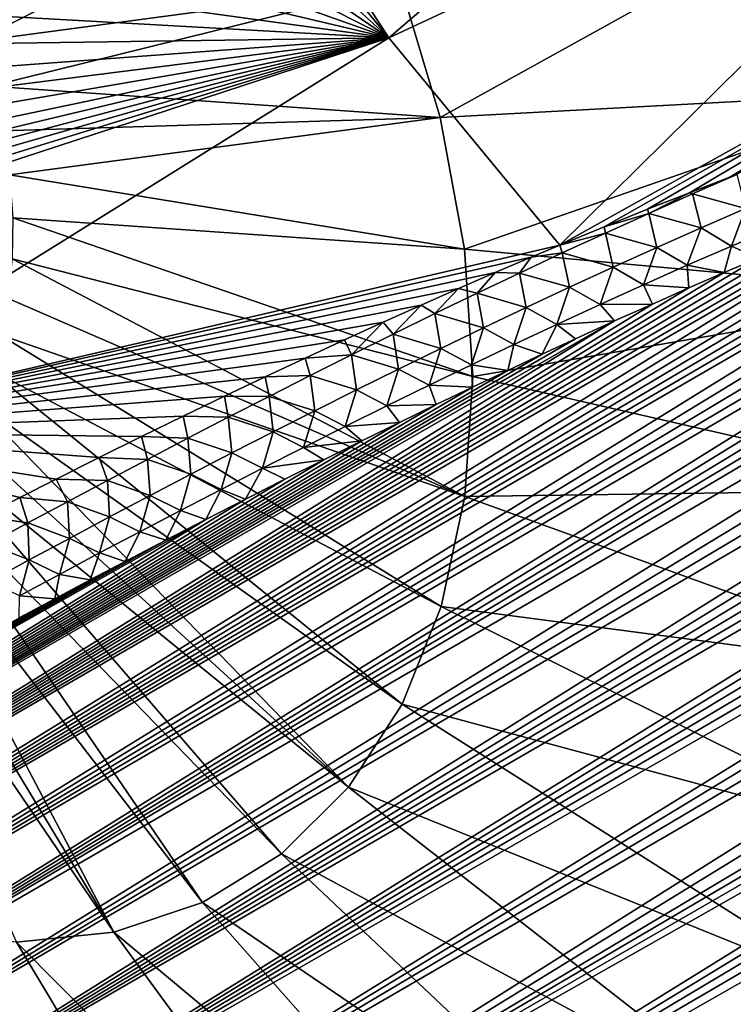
# Model space of a CAD drawing. Header units: metres. Extents: x -80 to 80, y -455 to 95.
# Tile 469 of 656: x -62.11 to -53.46, y -44.78 to -32.85. Entities that reach past the tile are written whole.
import ezdxf

# ---------------------------------------------------------------- set-up
doc = ezdxf.new("R2010")
doc.units = ezdxf.units.M
doc.layers.add('solid_501010_K', color=7, linetype='CONTINUOUS')

msp = doc.modelspace()

# ---------------------------------------------------------------- linework, layer by layer
at = {"layer": 'solid_501010_K'}
for points in [[(-75.982277, -33.619808, 47.257008), (-76.286285, -32.619682, 47.694241), (-52.917583, -20.482729, 26.590427)], [(-75.982277, -33.619808, 47.257008), (-52.917583, -20.482729, 26.590427), (-53.08881, -20.929976, 26.682692)], [(-75.982277, -33.619808, 47.257008), (-53.08881, -20.929976, 26.682692), (-53.327621, -21.444857, 26.819685)], [(-75.982277, -33.619808, 47.257008), (-53.327621, -21.444857, 26.819685), (-53.477509, -21.731205, 26.908468)], [(-75.982277, -33.619808, 47.257008), (-53.477509, -21.731205, 26.908468), (-53.651276, -22.038914, 27.013359)], [(-75.982277, -33.619808, 47.257008), (-53.651276, -22.038914, 27.013359), (-53.851604, -22.369349, 27.136314)], [(-75.682304, -34.59116, 46.727566), (-75.982277, -33.619808, 47.257008), (-53.851604, -22.369349, 27.136314)], [(-75.682304, -34.59116, 46.727566), (-53.851604, -22.369349, 27.136314), (-54.081089, -22.723797, 27.279194)], [(-75.682304, -34.59116, 46.727566), (-54.081089, -22.723797, 27.279194), (-54.342693, -23.103725, 27.444166)], [(-75.682304, -34.59116, 46.727566), (-54.342693, -23.103725, 27.444166), (-54.640366, -23.511124, 27.634268)], [(-75.682304, -34.59116, 46.727566), (-54.640366, -23.511124, 27.634268), (-54.977676, -23.947634, 27.852207)], [(-75.386444, -35.531303, 46.104565), (-75.682304, -34.59116, 46.727566), (-54.977676, -23.947634, 27.852207)], [(-75.386444, -35.531303, 46.104565), (-54.977676, -23.947634, 27.852207), (-55.358238, -24.414904, 28.100729)], [(-75.386444, -35.531303, 46.104565), (-55.358238, -24.414904, 28.100729), (-55.638435, -24.744694, 28.285357)], [(-75.386444, -35.531303, 46.104565), (-55.638435, -24.744694, 28.285357), (-55.94141, -25.08979, 28.48641)], [(-75.386444, -35.531303, 46.104565), (-55.94141, -25.08979, 28.48641), (-56.268867, -25.450979, 28.705284)], [(-75.386444, -35.531303, 46.104565), (-56.268867, -25.450979, 28.705284), (-56.622063, -25.828753, 28.942989)], [(-75.386444, -35.531303, 46.104565), (-56.622063, -25.828753, 28.942989), (-57.00341, -26.224205, 29.201609)], [(-75.09465, -36.437271, 45.386028), (-75.386444, -35.531303, 46.104565), (-57.00341, -26.224205, 29.201609)], [(-75.09465, -36.437271, 45.386028), (-57.00341, -26.224205, 29.201609), (-57.41391, -26.63768, 29.48193)], [(-75.09465, -36.437271, 45.386028), (-57.41391, -26.63768, 29.48193), (-57.743256, -26.960663, 29.708519)], [(-57.632824, -33.074905, 31.019794), (-59.428249, -30.308506, 30.767962), (-50.442303, -26.909235, 26.377529)], [(-57.632824, -33.074905, 31.019794), (-50.442303, -26.909235, 26.377529), (-48.902805, -29.010332, 26.714434)], [(-75.09465, -36.437271, 45.386028), (-57.743256, -26.960663, 29.708519), (-58.090374, -27.294352, 29.948456)], [(-75.09465, -36.437271, 45.386028), (-58.090374, -27.294352, 29.948456), (-58.457844, -27.639776, 30.204193)], [(-75.09465, -36.437271, 45.386028), (-58.457844, -27.639776, 30.204193), (-58.846016, -27.997013, 30.476032)], [(-75.09465, -36.437271, 45.386028), (-58.846016, -27.997013, 30.476032), (-59.171391, -28.291269, 30.70499)], [(-75.09465, -36.437271, 45.386028), (-59.171391, -28.291269, 30.70499), (-59.51207, -28.593985, 30.946171)], [(-75.09465, -36.437271, 45.386028), (-59.51207, -28.593985, 30.946171), (-59.869152, -28.905764, 31.200531)], [(-74.806763, -37.305351, 44.569508), (-75.09465, -36.437271, 45.386028), (-59.869152, -28.905764, 31.200531)], [(-74.806763, -37.305351, 44.569508), (-59.869152, -28.905764, 31.200531), (-60.241566, -29.226212, 31.466955)], [(-55.562462, -35.584923, 31.614096), (-57.632824, -33.074905, 31.019794), (-48.902805, -29.010332, 26.714434)], [(-55.562462, -35.584923, 31.614096), (-48.902805, -29.010332, 26.714434), (-47.213814, -30.93038, 27.313509)], [(-74.806763, -37.305351, 44.569508), (-60.241566, -29.226212, 31.466955), (-60.630154, -29.555141, 31.746584)], [(-74.806763, -37.305351, 44.569508), (-60.630154, -29.555141, 31.746584), (-60.96706, -29.835632, 31.99065)], [(-74.806763, -37.305351, 44.569508), (-60.96706, -29.835632, 31.99065), (-61.316475, -30.122698, 32.245049)], [(-74.806763, -37.305351, 44.569508), (-61.316475, -30.122698, 32.245049), (-61.677856, -30.415997, 32.509312)], [(-59.702656, -30.559319, 30.96155), (-59.428249, -30.308506, 30.767962), (-57.632824, -33.074905, 31.019794)], [(-74.806763, -37.305351, 44.569508), (-61.677856, -30.415997, 32.509312), (-62.050198, -30.71419, 32.783051)], [(-60.046463, -30.868496, 31.205208), (-59.702656, -30.559319, 30.96155), (-57.632824, -33.074905, 31.019794)], [(-74.806763, -37.305351, 44.569508), (-62.050198, -30.71419, 32.783051), (-62.432453, -31.015947, 33.065876)], [(-62.871429, -32.58604, 70.003983), (-62.644409, -33.119225, 69.92057), (-58.148174, -30.833115, 74.196281)], [(-62.644409, -33.119225, 69.92057), (-57.492264, -32.427719, 73.92305), (-58.148174, -30.833115, 74.196281)], [(-60.401123, -31.182337, 31.457996), (-60.046463, -30.868496, 31.205208), (-57.632824, -33.074905, 31.019794)], [(-55.023354, -35.362144, 31.347692), (-55.562462, -35.584923, 31.614096), (-47.213814, -30.93038, 27.313509)], [(-54.500149, -35.150581, 31.09614), (-55.023354, -35.362144, 31.347692), (-47.213814, -30.93038, 27.313509)], [(-53.992634, -34.950703, 30.859282), (-54.500149, -35.150581, 31.09614), (-47.213814, -30.93038, 27.313509)], [(-53.501541, -34.762054, 30.636681), (-53.992634, -34.950703, 30.859282), (-47.213814, -30.93038, 27.313509)], [(-53.416706, -34.729897, 30.59886), (-53.501541, -34.762054, 30.636681), (-47.213814, -30.93038, 27.313509)], [(-60.766518, -31.500656, 31.719995), (-60.401123, -31.182337, 31.457996), (-57.632824, -33.074905, 31.019794)], [(-51.975857, -31.247849, 77.285538), (-57.492264, -32.427719, 73.92305), (-57.012043, -34.040337, 73.457756)], [(-51.237812, -33.726257, 76.570442), (-51.975857, -31.247849, 77.285538), (-57.012043, -34.040337, 73.457756)], [(-61.142601, -31.822966, 31.991222), (-60.766518, -31.500656, 31.719995), (-57.632824, -33.074905, 31.019794)], [(-61.5294, -32.148956, 32.271778), (-61.142601, -31.822966, 31.991222), (-57.632824, -33.074905, 31.019794)], [(-61.927017, -32.478958, 32.562016), (-61.5294, -32.148956, 32.271778), (-57.632824, -33.074905, 31.019794)], [(-62.644409, -33.119225, 69.92057), (-62.460762, -33.659199, 69.788353), (-57.492264, -32.427719, 73.92305)], [(-62.460762, -33.659199, 69.788353), (-57.012043, -34.040337, 73.457756), (-57.492264, -32.427719, 73.92305)], [(-62.335014, -32.812389, 32.861744), (-61.927017, -32.478958, 32.562016), (-57.632824, -33.074905, 31.019794)], [(-62.752914, -33.148544, 33.170704), (-62.335014, -32.812389, 32.861744), (-57.632824, -33.074905, 31.019794)], [(-67.063141, -46.354252, 48.614143), (-44.740086, -33.154278, 28.696333), (-44.162918, -33.103046, 28.634157)], [(-66.325684, -46.79882, 49.370514), (-67.063141, -46.354252, 48.614143), (-44.162918, -33.103046, 28.634157)], [(-66.537552, -35.984383, 36.062084), (-66.123596, -35.690502, 35.737476), (-57.632824, -33.074905, 31.019794)], [(-65.298088, -37.84605, 36.291473), (-66.537552, -35.984383, 36.062084), (-57.632824, -33.074905, 31.019794)], [(-66.325684, -46.79882, 49.370514), (-43.676907, -33.086941, 28.611338), (-43.263935, -33.097355, 28.618059)], [(-66.325684, -46.79882, 49.370514), (-44.162918, -33.103046, 28.634157), (-43.676907, -33.086941, 28.611338)], [(-66.325684, -46.79882, 49.370514), (-43.263935, -33.097355, 28.618059), (-42.909931, -33.128357, 28.647699)], [(-65.548698, -47.274113, 50.044193), (-66.325684, -46.79882, 49.370514), (-42.909931, -33.128357, 28.647699)], [(-66.123596, -35.690502, 35.737476), (-65.715027, -35.39679, 35.419125), (-57.632824, -33.074905, 31.019794)], [(-65.715027, -35.39679, 35.419125), (-65.311462, -35.103058, 35.106659), (-57.632824, -33.074905, 31.019794)], [(-65.548698, -47.274113, 50.044193), (-42.909931, -33.128357, 28.647699), (-42.603291, -33.175686, 28.695436)], [(-65.311462, -35.103058, 35.106659), (-64.913528, -34.809803, 34.800476), (-57.632824, -33.074905, 31.019794)], [(-65.298088, -37.84605, 36.291473), (-57.632824, -33.074905, 31.019794), (-55.562462, -35.584923, 31.614096)], [(-64.913528, -34.809803, 34.800476), (-64.521858, -34.517529, 34.500965), (-57.632824, -33.074905, 31.019794)], [(-64.521858, -34.517529, 34.500965), (-64.066132, -34.17268, 34.154743), (-57.632824, -33.074905, 31.019794)], [(-64.066132, -34.17268, 34.154743), (-63.618862, -33.829037, 33.817307), (-57.632824, -33.074905, 31.019794)], [(-63.618862, -33.829037, 33.817307), (-63.180836, -33.487381, 33.489124), (-57.632824, -33.074905, 31.019794)], [(-63.180836, -33.487381, 33.489124), (-62.752914, -33.148544, 33.170704), (-57.632824, -33.074905, 31.019794)], [(-67.063141, -46.354252, 48.614143), (-45.068607, -33.196266, 28.74576), (-44.740086, -33.154278, 28.696333)], [(-67.063141, -46.354252, 48.614143), (-45.427174, -33.251324, 28.809904), (-45.068607, -33.196266, 28.74576)], [(-67.063141, -46.354252, 48.614143), (-45.818066, -33.321236, 28.890873), (-45.427174, -33.251324, 28.809904)], [(-65.548698, -47.274113, 50.044193), (-42.603291, -33.175686, 28.695436), (-42.335392, -33.236614, 28.758228)], [(-65.548698, -47.274113, 50.044193), (-42.335392, -33.236614, 28.758228), (-42.098774, -33.30946, 28.834143)], [(-67.063141, -46.354252, 48.614143), (-46.243538, -33.407684, 28.990576), (-45.818066, -33.321236, 28.890873)], [(-65.548698, -47.274113, 50.044193), (-42.098774, -33.30946, 28.834143), (-41.888222, -33.393284, 28.922083)], [(-67.758598, -45.941452, 47.774277), (-46.706242, -33.512539, 29.111168), (-46.243538, -33.407684, 28.990576)], [(-67.063141, -46.354252, 48.614143), (-67.758598, -45.941452, 47.774277), (-46.243538, -33.407684, 28.990576)], [(-65.548698, -47.274113, 50.044193), (-41.888222, -33.393284, 28.922083), (-41.699245, -33.488327, 29.02231)], [(-64.734062, -47.779243, 50.635429), (-65.548698, -47.274113, 50.044193), (-41.699245, -33.488327, 29.02231)], [(-64.734062, -47.779243, 50.635429), (-41.699245, -33.488327, 29.02231), (-41.528233, -33.595264, 29.135452)], [(-67.758598, -45.941452, 47.774277), (-47.209763, -33.63839, 29.255877), (-46.706242, -33.512539, 29.111168)], [(-64.734062, -47.779243, 50.635429), (-41.528233, -33.595264, 29.135452), (-41.373119, -33.715549, 29.263088)], [(-67.758598, -45.941452, 47.774277), (-47.757191, -33.787552, 29.427498), (-47.209763, -33.63839, 29.255877)], [(-64.734062, -47.779243, 50.635429), (-41.373119, -33.715549, 29.263088), (-41.232262, -33.851639, 29.407845)], [(-62.460762, -33.659199, 69.788353), (-62.322803, -34.199173, 69.608978), (-57.012043, -34.040337, 73.457756)], [(-51.237812, -33.726257, 76.570442), (-57.012043, -34.040337, 73.457756), (-56.718239, -35.634941, 72.810799)], [(-50.78627, -36.176987, 75.576141), (-51.237812, -33.726257, 76.570442), (-56.718239, -35.634941, 72.810799)], [(-67.758598, -45.941452, 47.774277), (-48.351635, -33.962387, 29.628872), (-47.757191, -33.787552, 29.427498)], [(-64.734062, -47.779243, 50.635429), (-41.232262, -33.851639, 29.407845), (-41.105217, -34.006279, 29.572626)], [(-68.408897, -45.561649, 46.849689), (-48.776203, -34.094772, 29.78166), (-48.351635, -33.962387, 29.628872)], [(-67.758598, -45.941452, 47.774277), (-68.408897, -45.561649, 46.849689), (-48.351635, -33.962387, 29.628872)], [(-68.408897, -45.561649, 46.849689), (-49.224724, -34.240864, 29.950617), (-48.776203, -34.094772, 29.78166)], [(-64.734062, -47.779243, 50.635429), (-41.105217, -34.006279, 29.572626), (-40.992966, -34.183395, 29.761736)], [(-62.322803, -34.199173, 69.608978), (-62.232269, -34.732361, 69.384712), (-57.012043, -34.040337, 73.457756)], [(-62.232269, -34.732361, 69.384712), (-56.718239, -35.634941, 72.810799), (-57.012043, -34.040337, 73.457756)], [(-63.883057, -48.313488, 51.143887), (-64.734062, -47.779243, 50.635429), (-40.992966, -34.183395, 29.761736)], [(-63.883057, -48.313488, 51.143887), (-40.992966, -34.183395, 29.761736), (-40.897076, -34.388245, 29.980846)], [(-68.408897, -45.561649, 46.849689), (-49.698677, -34.401756, 30.137194), (-49.224724, -34.240864, 29.950617)], [(-68.408897, -45.561649, 46.849689), (-50.199081, -34.578285, 30.342455), (-49.698677, -34.401756, 30.137194)], [(-63.883057, -48.313488, 51.143887), (-40.897076, -34.388245, 29.980846), (-40.821041, -34.626686, 30.236309)], [(-68.408897, -45.561649, 46.849689), (-50.728027, -34.77198, 30.568542), (-50.199081, -34.578285, 30.342455)], [(-63.883057, -48.313488, 51.143887), (-40.821041, -34.626686, 30.236309), (-40.770229, -34.907375, 30.537647)], [(-68.408897, -45.561649, 46.849689), (-51.286289, -34.983524, 30.816315), (-50.728027, -34.77198, 30.568542)], [(-62.232269, -34.732361, 69.384712), (-62.190292, -35.252052, 69.118362), (-56.718239, -35.634941, 72.810799)], [(-53.953728, -34.963856, 30.857801), (-53.992634, -34.950703, 30.859282), (-53.501541, -34.762054, 30.636681)], [(-53.953728, -34.963856, 30.857801), (-53.501541, -34.762054, 30.636681), (-53.416706, -34.729897, 30.59886)], [(-53.953728, -34.963856, 30.857801), (-53.416706, -34.729897, 30.59886), (-53.31163, -35.139835, 30.878393)], [(-62.996494, -48.876259, 51.568554), (-63.883057, -48.313488, 51.143887), (-40.770229, -34.907375, 30.537647)], [(-62.996494, -48.876259, 51.568554), (-40.770229, -34.907375, 30.537647), (-40.752071, -35.239765, 30.895155)], [(-69.010117, -45.21624, 45.838776), (-51.726315, -35.155384, 31.01857), (-51.286289, -34.983524, 30.816315)], [(-68.408897, -45.561649, 46.849689), (-69.010117, -45.21624, 45.838776), (-51.286289, -34.983524, 30.816315)], [(-54.484348, -35.19994, 31.121283), (-54.500149, -35.150581, 31.09614), (-53.992634, -34.950703, 30.859282)], [(-53.953728, -34.963856, 30.857801), (-54.484348, -35.19994, 31.121283), (-53.992634, -34.950703, 30.859282)], [(-53.953728, -34.963856, 30.857801), (-53.851326, -35.37426, 31.144503), (-54.484348, -35.19994, 31.121283)], [(-53.953728, -34.963856, 30.857801), (-53.31163, -35.139835, 30.878393), (-53.851326, -35.37426, 31.144503)], [(-69.010117, -45.21624, 45.838776), (-52.184002, -35.3382, 31.234232), (-51.726315, -35.155384, 31.01857)], [(-54.484348, -35.19994, 31.121283), (-55.023354, -35.362144, 31.347692), (-54.500149, -35.150581, 31.09614)], [(-53.483616, -35.595627, 31.387291), (-53.851326, -35.37426, 31.144503), (-53.31163, -35.139835, 30.878393)], [(-52.945004, -35.365837, 31.120329), (-53.483616, -35.595627, 31.387291), (-53.31163, -35.139835, 30.878393)], [(-62.996494, -48.876259, 51.568554), (-40.752071, -35.239765, 30.895155), (-40.77803, -35.637028, 31.32353)], [(-62.190292, -35.252052, 69.118362), (-62.197403, -35.751713, 68.813286), (-56.61742, -37.175915, 71.996628)], [(-62.190292, -35.252052, 69.118362), (-56.61742, -37.175915, 71.996628), (-56.718239, -35.634941, 72.810799)], [(-54.484348, -35.19994, 31.121283), (-55.010612, -35.438564, 31.389847), (-55.023354, -35.362144, 31.347692)], [(-54.484348, -35.19994, 31.121283), (-54.386642, -35.611675, 31.41604), (-55.010612, -35.438564, 31.389847)], [(-54.484348, -35.19994, 31.121283), (-53.851326, -35.37426, 31.144503), (-54.386642, -35.611675, 31.41604)], [(-69.010117, -45.21624, 45.838776), (-52.661476, -35.533592, 31.465843), (-52.184002, -35.3382, 31.234232)], [(-55.010612, -35.438564, 31.389847), (-55.562462, -35.584923, 31.614096), (-55.023354, -35.362144, 31.347692)], [(-54.018105, -35.828693, 31.65976), (-54.386642, -35.611675, 31.41604), (-53.851326, -35.37426, 31.144503)], [(-53.483616, -35.595627, 31.387291), (-54.018105, -35.828693, 31.65976), (-53.851326, -35.37426, 31.144503)], [(-52.945004, -35.365837, 31.120329), (-53.158939, -35.741798, 31.713724), (-53.483616, -35.595627, 31.387291)], [(-55.010612, -35.438564, 31.389847), (-55.532753, -35.679489, 31.663254), (-55.562462, -35.584923, 31.614096)], [(-55.010612, -35.438564, 31.389847), (-54.917793, -35.851799, 31.692728), (-55.532753, -35.679489, 31.663254)], [(-55.010612, -35.438564, 31.389847), (-54.386642, -35.611675, 31.41604), (-54.917793, -35.851799, 31.692728)], [(-69.010117, -45.21624, 45.838776), (-53.158939, -35.741798, 31.713724), (-52.661476, -35.533592, 31.465843)], [(-55.911121, -35.731689, 31.790333), (-65.298088, -37.84605, 36.291473), (-55.562462, -35.584923, 31.614096)], [(-62.996494, -48.876259, 51.568554), (-40.77803, -35.637028, 31.32353), (-40.811611, -35.86388, 31.568567)], [(-50.78627, -36.176987, 75.576141), (-56.718239, -35.634941, 72.810799), (-56.61742, -37.175915, 71.996628)], [(-55.532753, -35.679489, 31.663254), (-55.911121, -35.731689, 31.790333), (-55.562462, -35.584923, 31.614096)], [(-54.548649, -36.064728, 31.937449), (-54.917793, -35.851799, 31.692728), (-54.386642, -35.611675, 31.41604)], [(-54.018105, -35.828693, 31.65976), (-54.548649, -36.064728, 31.937449), (-54.386642, -35.611675, 31.41604)], [(-53.483616, -35.595627, 31.387291), (-53.571239, -35.917557, 31.923641), (-54.018105, -35.828693, 31.65976)], [(-53.483616, -35.595627, 31.387291), (-53.158939, -35.741798, 31.713724), (-53.571239, -35.917557, 31.923641)], [(-69.010117, -45.21624, 45.838776), (-53.571239, -35.917557, 31.923641), (-53.158939, -35.741798, 31.713724)], [(-55.911121, -35.731689, 31.790333), (-56.345264, -35.917549, 32.014202), (-65.298088, -37.84605, 36.291473)], [(-62.197403, -35.751713, 68.813286), (-62.253513, -36.225056, 68.47332), (-56.71183, -38.628834, 71.033424)], [(-62.197403, -35.751713, 68.813286), (-56.71183, -38.628834, 71.033424), (-56.61742, -37.175915, 71.996628)], [(-56.050934, -35.92252, 31.941322), (-56.345264, -35.917549, 32.014202), (-55.911121, -35.731689, 31.790333)], [(-55.532753, -35.679489, 31.663254), (-56.050934, -35.92252, 31.941322), (-55.911121, -35.731689, 31.790333)], [(-55.532753, -35.679489, 31.663254), (-55.444969, -36.094376, 31.974331), (-56.050934, -35.92252, 31.941322)], [(-55.532753, -35.679489, 31.663254), (-54.917793, -35.851799, 31.692728), (-55.444969, -36.094376, 31.974331)], [(-62.996494, -48.876259, 51.568554), (-40.811611, -35.86388, 31.568567), (-40.862015, -36.111988, 31.837017)], [(-55.075405, -36.303455, 32.2201), (-55.444969, -36.094376, 31.974331), (-54.917793, -35.851799, 31.692728)], [(-54.548649, -36.064728, 31.937449), (-55.075405, -36.303455, 32.2201), (-54.917793, -35.851799, 31.692728)], [(-54.018105, -35.828693, 31.65976), (-53.998146, -36.102821, 32.145973), (-54.548649, -36.064728, 31.937449)], [(-54.018105, -35.828693, 31.65976), (-53.571239, -35.917557, 31.923641), (-53.998146, -36.102821, 32.145973)], [(-69.010117, -45.21624, 45.838776), (-53.998146, -36.102821, 32.145973), (-53.571239, -35.917557, 31.923641)], [(-56.345264, -35.917549, 32.014202), (-56.788624, -36.110447, 32.24762), (-65.298088, -37.84605, 36.291473)], [(-56.565327, -36.167469, 32.223881), (-56.788624, -36.110447, 32.24762), (-56.345264, -35.917549, 32.014202)], [(-56.050934, -35.92252, 31.941322), (-56.565327, -36.167469, 32.223881), (-56.345264, -35.917549, 32.014202)], [(-56.050934, -35.92252, 31.941322), (-55.968319, -36.339207, 32.260662), (-56.565327, -36.167469, 32.223881)], [(-56.050934, -35.92252, 31.941322), (-55.444969, -36.094376, 31.974331), (-55.968319, -36.339207, 32.260662)], [(-69.010117, -45.21624, 45.838776), (-54.440701, -36.298241, 32.38168), (-53.998146, -36.102821, 32.145973)], [(-56.788624, -36.110447, 32.24762), (-57.240963, -36.310276, 32.490654), (-65.298088, -37.84605, 36.291473)], [(-62.996494, -48.876259, 51.568554), (-40.862015, -36.111988, 31.837017), (-40.931625, -36.383091, 32.130894)], [(-57.07608, -36.414162, 32.510754), (-57.240963, -36.310276, 32.490654), (-56.788624, -36.110447, 32.24762)], [(-56.565327, -36.167469, 32.223881), (-57.07608, -36.414162, 32.510754), (-56.788624, -36.110447, 32.24762)], [(-55.598503, -36.544659, 32.507526), (-55.968319, -36.339207, 32.260662), (-55.444969, -36.094376, 31.974331)], [(-55.075405, -36.303455, 32.2201), (-55.598503, -36.544659, 32.507526), (-55.444969, -36.094376, 31.974331)], [(-54.548649, -36.064728, 31.937449), (-54.440701, -36.298241, 32.38168), (-55.075405, -36.303455, 32.2201)], [(-54.548649, -36.064728, 31.937449), (-53.998146, -36.102821, 32.145973), (-54.440701, -36.298241, 32.38168)], [(-62.253513, -36.225056, 68.47332), (-62.357918, -36.666138, 68.102737), (-56.71183, -38.628834, 71.033424)], [(-56.565327, -36.167469, 32.223881), (-56.487988, -36.58609, 32.551537), (-57.07608, -36.414162, 32.510754)], [(-50.631317, -38.545288, 74.324844), (-50.78627, -36.176987, 75.576141), (-56.61742, -37.175915, 71.996628)], [(-56.565327, -36.167469, 32.223881), (-55.968319, -36.339207, 32.260662), (-56.487988, -36.58609, 32.551537)], [(-69.010117, -45.21624, 45.838776), (-54.897991, -36.503132, 32.62957), (-54.440701, -36.298241, 32.38168)], [(-57.240963, -36.310276, 32.490654), (-57.701763, -36.517117, 32.743397), (-65.298088, -37.84605, 36.291473)], [(-57.583332, -36.662445, 32.801811), (-57.701763, -36.517117, 32.743397), (-57.240963, -36.310276, 32.490654)], [(-57.07608, -36.414162, 32.510754), (-57.583332, -36.662445, 32.801811), (-57.240963, -36.310276, 32.490654)], [(-56.118073, -36.788128, 32.79953), (-56.487988, -36.58609, 32.551537), (-55.968319, -36.339207, 32.260662)], [(-55.598503, -36.544659, 32.507526), (-56.118073, -36.788128, 32.79953), (-55.968319, -36.339207, 32.260662)], [(-55.075405, -36.303455, 32.2201), (-54.897991, -36.503132, 32.62957), (-55.598503, -36.544659, 32.507526)], [(-55.075405, -36.303455, 32.2201), (-54.440701, -36.298241, 32.38168), (-54.897991, -36.503132, 32.62957)], [(-62.074902, -49.466949, 51.907593), (-62.996494, -48.876259, 51.568554), (-40.931625, -36.383091, 32.130894)], [(-62.074902, -49.466949, 51.907593), (-40.931625, -36.383091, 32.130894), (-41.022755, -36.678848, 32.452087)], [(-57.07608, -36.414162, 32.510754), (-57.00412, -36.834839, 32.846783), (-57.583332, -36.662445, 32.801811)], [(-57.07608, -36.414162, 32.510754), (-56.487988, -36.58609, 32.551537), (-57.00412, -36.834839, 32.846783)], [(-69.557556, -44.906773, 44.73962), (-55.370411, -36.718178, 32.891003), (-54.897991, -36.503132, 32.62957)], [(-69.010117, -45.21624, 45.838776), (-69.557556, -44.906773, 44.73962), (-54.897991, -36.503132, 32.62957)], [(-57.701763, -36.517117, 32.743397), (-58.170738, -36.731049, 33.006001), (-65.298088, -37.84605, 36.291473)], [(-58.087193, -36.912186, 33.096928), (-58.170738, -36.731049, 33.006001), (-57.701763, -36.517117, 32.743397)], [(-57.583332, -36.662445, 32.801811), (-58.087193, -36.912186, 33.096928), (-57.701763, -36.517117, 32.743397)], [(-56.634228, -37.033661, 33.095932), (-57.00412, -36.834839, 32.846783), (-56.487988, -36.58609, 32.551537)], [(-56.118073, -36.788128, 32.79953), (-56.634228, -37.033661, 33.095932), (-56.487988, -36.58609, 32.551537)], [(-55.598503, -36.544659, 32.507526), (-55.776035, -36.905697, 33.120331), (-56.118073, -36.788128, 32.79953)], [(-55.598503, -36.544659, 32.507526), (-55.370411, -36.718178, 32.891003), (-55.776035, -36.905697, 33.120331)], [(-55.598503, -36.544659, 32.507526), (-54.897991, -36.503132, 32.62957), (-55.370411, -36.718178, 32.891003)], [(-69.557556, -44.906773, 44.73962), (-55.776035, -36.905697, 33.120331), (-55.370411, -36.718178, 32.891003)], [(-62.357918, -36.666138, 68.102737), (-62.5093, -37.069405, 67.7062), (-56.999367, -39.961239, 69.942711)], [(-62.357918, -36.666138, 68.102737), (-56.999367, -39.961239, 69.942711), (-56.71183, -38.628834, 71.033424)], [(-62.074902, -49.466949, 51.907593), (-41.022755, -36.678848, 32.452087), (-41.138096, -37.001125, 32.80278)], [(-57.583332, -36.662445, 32.801811), (-57.516827, -37.085297, 33.146267), (-58.087193, -36.912186, 33.096928)], [(-57.583332, -36.662445, 32.801811), (-57.00412, -36.834839, 32.846783), (-57.516827, -37.085297, 33.146267)], [(-58.170738, -36.731049, 33.006001), (-58.648285, -36.952003, 33.278755), (-65.298088, -37.84605, 36.291473)], [(-58.087193, -36.912186, 33.096928), (-58.648285, -36.952003, 33.278755), (-58.170738, -36.731049, 33.006001)], [(-57.147072, -37.28109, 33.396591), (-57.516827, -37.085297, 33.146267), (-57.00412, -36.834839, 32.846783)], [(-56.634228, -37.033661, 33.095932), (-57.147072, -37.28109, 33.396591), (-57.00412, -36.834839, 32.846783)], [(-56.118073, -36.788128, 32.79953), (-56.193565, -37.101124, 33.360348), (-56.634228, -37.033661, 33.095932)], [(-56.118073, -36.788128, 32.79953), (-55.776035, -36.905697, 33.120331), (-56.193565, -37.101124, 33.360348)], [(-69.557556, -44.906773, 44.73962), (-56.193565, -37.101124, 33.360348), (-55.776035, -36.905697, 33.120331)], [(-58.648285, -36.952003, 33.278755), (-59.13372, -37.179783, 33.561546), (-65.298088, -37.84605, 36.291473)], [(-58.587765, -37.163254, 33.395996), (-59.13372, -37.179783, 33.561546), (-58.648285, -36.952003, 33.278755)], [(-58.087193, -36.912186, 33.096928), (-58.587765, -37.163254, 33.395996), (-58.648285, -36.952003, 33.278755)], [(-58.087193, -36.912186, 33.096928), (-58.026203, -37.337326, 33.449863), (-58.587765, -37.163254, 33.395996)], [(-58.087193, -36.912186, 33.096928), (-57.516827, -37.085297, 33.146267), (-58.026203, -37.337326, 33.449863)], [(-62.5093, -37.069405, 67.7062), (-62.705761, -37.429783, 67.288696), (-57.473606, -41.143372, 68.748848)], [(-62.5093, -37.069405, 67.7062), (-57.473606, -41.143372, 68.748848), (-56.999367, -39.961239, 69.942711)], [(-62.074902, -49.466949, 51.907593), (-41.138096, -37.001125, 32.80278), (-41.281258, -37.352386, 33.186028)], [(-56.634228, -37.033661, 33.095932), (-56.622368, -37.304104, 33.61055), (-57.147072, -37.28109, 33.396591)], [(-56.634228, -37.033661, 33.095932), (-56.193565, -37.101124, 33.360348), (-56.622368, -37.304104, 33.61055)], [(-69.557556, -44.906773, 44.73962), (-56.622368, -37.304104, 33.61055), (-56.193565, -37.101124, 33.360348)], [(-59.13372, -37.179783, 33.561546), (-59.626202, -37.414196, 33.854195), (-65.298088, -37.84605, 36.291473)], [(-59.085163, -37.415524, 33.698895), (-59.626202, -37.414196, 33.854195), (-59.13372, -37.179783, 33.561546)], [(-58.587765, -37.163254, 33.395996), (-59.085163, -37.415524, 33.698895), (-59.13372, -37.179783, 33.561546)], [(-58.587765, -37.163254, 33.395996), (-58.532356, -37.590782, 33.75745), (-59.085163, -37.415524, 33.698895)], [(-58.587765, -37.163254, 33.395996), (-58.026203, -37.337326, 33.449863), (-58.532356, -37.590782, 33.75745)], [(-57.656693, -37.530266, 33.701382), (-58.026203, -37.337326, 33.449863), (-57.516827, -37.085297, 33.146267)], [(-57.147072, -37.28109, 33.396591), (-57.656693, -37.530266, 33.701382), (-57.516827, -37.085297, 33.146267)], [(-50.631317, -38.545288, 74.324844), (-56.61742, -37.175915, 71.996628), (-56.71183, -38.628834, 71.033424)], [(-69.557556, -44.906773, 44.73962), (-57.060654, -37.514072, 33.870594), (-56.622368, -37.304104, 33.61055)], [(-57.147072, -37.28109, 33.396591), (-57.060654, -37.514072, 33.870594), (-57.656693, -37.530266, 33.701382)], [(-57.147072, -37.28109, 33.396591), (-56.622368, -37.304104, 33.61055), (-57.060654, -37.514072, 33.870594)], [(-59.626202, -37.414196, 33.854195), (-60.125767, -37.655323, 34.156963), (-65.298088, -37.84605, 36.291473)], [(-62.705761, -37.429783, 67.288696), (-62.944824, -37.742741, 66.855469), (-58.123951, -42.148823, 67.478516)], [(-62.705761, -37.429783, 67.288696), (-58.123951, -42.148823, 67.478516), (-57.473606, -41.143372, 68.748848)], [(-62.074902, -49.466949, 51.907593), (-41.281258, -37.352386, 33.186028), (-41.455566, -37.734779, 33.604462)], [(-59.579468, -37.668888, 34.005539), (-60.125767, -37.655323, 34.156963), (-59.626202, -37.414196, 33.854195)], [(-59.085163, -37.415524, 33.698895), (-59.579468, -37.668888, 34.005539), (-59.626202, -37.414196, 33.854195)], [(-59.085163, -37.415524, 33.698895), (-59.035374, -37.845539, 34.06892), (-59.579468, -37.668888, 34.005539)], [(-59.085163, -37.415524, 33.698895), (-58.532356, -37.590782, 33.75745), (-59.035374, -37.845539, 34.06892)], [(-58.163174, -37.781036, 34.010174), (-58.532356, -37.590782, 33.75745), (-58.026203, -37.337326, 33.449863)], [(-57.656693, -37.530266, 33.701382), (-58.163174, -37.781036, 34.010174), (-58.026203, -37.337326, 33.449863)], [(-69.557556, -44.906773, 44.73962), (-57.506645, -37.730438, 34.140137), (-57.060654, -37.514072, 33.870594)], [(-57.656693, -37.530266, 33.701382), (-57.506645, -37.730438, 34.140137), (-58.163174, -37.781036, 34.010174)], [(-57.656693, -37.530266, 33.701382), (-57.060654, -37.514072, 33.870594), (-57.506645, -37.730438, 34.140137)], [(-60.125767, -37.655323, 34.156963), (-60.632618, -37.903137, 34.470116), (-65.298088, -37.84605, 36.291473)], [(-60.070751, -37.923256, 34.315849), (-60.632618, -37.903137, 34.470116), (-60.125767, -37.655323, 34.156963)], [(-59.579468, -37.668888, 34.005539), (-60.070751, -37.923256, 34.315849), (-60.125767, -37.655323, 34.156963)], [(-59.579468, -37.668888, 34.005539), (-59.535328, -38.101486, 34.384182), (-60.070751, -37.923256, 34.315849)], [(-59.579468, -37.668888, 34.005539), (-59.035374, -37.845539, 34.06892), (-59.535328, -38.101486, 34.384182)], [(-58.666595, -38.033264, 34.322853), (-59.035374, -37.845539, 34.06892), (-58.532356, -37.590782, 33.75745)], [(-58.163174, -37.781036, 34.010174), (-58.666595, -38.033264, 34.322853), (-58.532356, -37.590782, 33.75745)], [(-69.557556, -44.906773, 44.73962), (-57.960724, -37.95335, 34.419399), (-57.506645, -37.730438, 34.140137)], [(-62.944824, -37.742741, 66.855469), (-63.223488, -38.004353, 66.41198), (-58.123951, -42.148823, 67.478516)], [(-61.118622, -50.084846, 52.158329), (-62.074902, -49.466949, 51.907593), (-41.455566, -37.734779, 33.604462)], [(-61.118622, -50.084846, 52.158329), (-41.455566, -37.734779, 33.604462), (-41.664406, -38.150475, 34.06073)], [(-58.163174, -37.781036, 34.010174), (-57.960724, -37.95335, 34.419399), (-58.666595, -38.033264, 34.322853)], [(-58.163174, -37.781036, 34.010174), (-57.506645, -37.730438, 34.140137), (-57.960724, -37.95335, 34.419399)], [(-62.105515, -38.641071, 35.414455), (-62.551216, -38.869408, 35.710308), (-65.298088, -37.84605, 36.291473)], [(-61.663692, -38.416973, 35.125797), (-62.105515, -38.641071, 35.414455), (-65.298088, -37.84605, 36.291473)], [(-61.145611, -38.157162, 34.793198), (-61.663692, -38.416973, 35.125797), (-65.298088, -37.84605, 36.291473)], [(-60.632618, -37.903137, 34.470116), (-61.145611, -38.157162, 34.793198), (-65.298088, -37.84605, 36.291473)], [(-60.55909, -38.178528, 34.629745), (-61.145611, -38.157162, 34.793198), (-60.632618, -37.903137, 34.470116)], [(-60.070751, -37.923256, 34.315849), (-60.55909, -38.178528, 34.629745), (-60.632618, -37.903137, 34.470116)], [(-59.167027, -38.286835, 34.639332), (-59.535328, -38.101486, 34.384182), (-59.035374, -37.845539, 34.06892)], [(-58.666595, -38.033264, 34.322853), (-59.167027, -38.286835, 34.639332), (-59.035374, -37.845539, 34.06892)], [(-69.557556, -44.906773, 44.73962), (-58.42392, -38.183117, 34.708599), (-57.960724, -37.95335, 34.419399)], [(-63.223488, -38.004353, 66.41198), (-63.538258, -38.211327, 65.963776), (-58.935875, -42.955132, 66.160072)], [(-63.223488, -38.004353, 66.41198), (-58.935875, -42.955132, 66.160072), (-58.123951, -42.148823, 67.478516)], [(-60.070751, -37.923256, 34.315849), (-60.032291, -38.358521, 34.703152), (-60.55909, -38.178528, 34.629745)], [(-60.070751, -37.923256, 34.315849), (-59.535328, -38.101486, 34.384182), (-60.032291, -38.358521, 34.703152)], [(-58.666595, -38.033264, 34.322853), (-58.42392, -38.183117, 34.708599), (-59.167027, -38.286835, 34.639332)], [(-58.666595, -38.033264, 34.322853), (-57.960724, -37.95335, 34.419399), (-58.42392, -38.183117, 34.708599)], [(-61.118622, -50.084846, 52.158329), (-41.664406, -38.150475, 34.06073), (-41.825127, -38.447582, 34.387844)], [(-59.664524, -38.541637, 34.959518), (-60.032291, -38.358521, 34.703152), (-59.535328, -38.101486, 34.384182)], [(-59.167027, -38.286835, 34.639332), (-59.664524, -38.541637, 34.959518), (-59.535328, -38.101486, 34.384182)], [(-69.557556, -44.906773, 44.73962), (-58.89436, -38.418991, 35.007088), (-58.42392, -38.183117, 34.708599)], [(-63.538258, -38.211327, 65.963776), (-63.885166, -38.36105, 65.516518), (-59.891247, -43.544285, 64.822983)], [(-63.538258, -38.211327, 65.963776), (-59.891247, -43.544285, 64.822983), (-58.935875, -42.955132, 66.160072)], [(-61.044559, -38.434608, 34.947151), (-61.663692, -38.416973, 35.125797), (-61.145611, -38.157162, 34.793198)], [(-60.55909, -38.178528, 34.629745), (-61.044559, -38.434608, 34.947151), (-61.145611, -38.157162, 34.793198)], [(-60.55909, -38.178528, 34.629745), (-60.526329, -38.616539, 35.025745), (-61.044559, -38.434608, 34.947151)], [(-60.55909, -38.178528, 34.629745), (-60.032291, -38.358521, 34.703152), (-60.526329, -38.616539, 35.025745)], [(-59.167027, -38.286835, 34.639332), (-58.42392, -38.183117, 34.708599), (-58.89436, -38.418991, 35.007088)], [(-63.885166, -38.36105, 65.516518), (-64.259842, -38.451645, 65.075836), (-60.968716, -43.903126, 63.497112)], [(-63.885166, -38.36105, 65.516518), (-60.968716, -43.903126, 63.497112), (-59.891247, -43.544285, 64.822983)], [(-60.159153, -38.797569, 35.283325), (-60.526329, -38.616539, 35.025745), (-60.032291, -38.358521, 34.703152)], [(-59.664524, -38.541637, 34.959518), (-60.159153, -38.797569, 35.283325), (-60.032291, -38.358521, 34.703152)], [(-59.167027, -38.286835, 34.639332), (-59.370159, -38.660198, 35.31424), (-59.664524, -38.541637, 34.959518)], [(-59.167027, -38.286835, 34.639332), (-58.89436, -38.418991, 35.007088), (-59.370159, -38.660198, 35.31424)], [(-69.557556, -44.906773, 44.73962), (-59.370159, -38.660198, 35.31424), (-58.89436, -38.418991, 35.007088)], [(-64.259842, -38.451645, 65.075836), (-64.657562, -38.481964, 64.647285), (-60.968716, -43.903126, 63.497112)], [(-60.968716, -43.903126, 63.497112), (-64.657562, -38.481964, 64.647285), (-62.144218, -44.023636, 62.212082)], [(-61.52721, -38.691425, 35.267994), (-62.105515, -38.641071, 35.414455), (-61.663692, -38.416973, 35.125797)], [(-61.044559, -38.434608, 34.947151), (-61.52721, -38.691425, 35.267994), (-61.663692, -38.416973, 35.125797)], [(-61.044559, -38.434608, 34.947151), (-61.017506, -38.87545, 35.351887), (-61.52721, -38.691425, 35.267994)], [(-61.118622, -50.084846, 52.158329), (-41.825127, -38.447582, 34.387844), (-42.004585, -38.76157, 34.734486)], [(-61.044559, -38.434608, 34.947151), (-60.526329, -38.616539, 35.025745), (-61.017506, -38.87545, 35.351887)], [(-60.650963, -39.05452, 35.61068), (-61.017506, -38.87545, 35.351887), (-60.526329, -38.616539, 35.025745)], [(-60.159153, -38.797569, 35.283325), (-60.650963, -39.05452, 35.61068), (-60.526329, -38.616539, 35.025745)], [(-59.664524, -38.541637, 34.959518), (-59.850735, -38.906452, 35.629852), (-60.159153, -38.797569, 35.283325)], [(-59.664524, -38.541637, 34.959518), (-59.370159, -38.660198, 35.31424), (-59.850735, -38.906452, 35.629852)], [(-50.776421, -40.778259, 72.844513), (-56.71183, -38.628834, 71.033424), (-56.999367, -39.961239, 69.942711)], [(-50.776421, -40.778259, 72.844513), (-50.631317, -38.545288, 74.324844), (-56.71183, -38.628834, 71.033424)], [(-69.557556, -44.906773, 44.73962), (-59.850735, -38.906452, 35.629852), (-59.370159, -38.660198, 35.31424)], [(-62.007099, -38.948902, 35.592228), (-62.551216, -38.869408, 35.710308), (-62.105515, -38.641071, 35.414455)], [(-61.52721, -38.691425, 35.267994), (-62.007099, -38.948902, 35.592228), (-62.105515, -38.641071, 35.414455)], [(-61.52721, -38.691425, 35.267994), (-61.505871, -39.13517, 35.681515), (-62.007099, -38.948902, 35.592228)], [(-61.52721, -38.691425, 35.267994), (-61.017506, -38.87545, 35.351887), (-61.505871, -39.13517, 35.681515)], [(-61.118622, -50.084846, 52.158329), (-42.004585, -38.76157, 34.734486), (-42.204414, -39.093426, 35.101978)], [(-60.159153, -38.797569, 35.283325), (-60.337574, -39.158302, 35.954433), (-60.650963, -39.05452, 35.61068)], [(-60.159153, -38.797569, 35.283325), (-59.850735, -38.906452, 35.629852), (-60.337574, -39.158302, 35.954433)], [(-70.045639, -44.634899, 43.550011), (-60.337574, -39.158302, 35.954433), (-59.850735, -38.906452, 35.629852)], [(-69.557556, -44.906773, 44.73962), (-70.045639, -44.634899, 43.550011), (-59.850735, -38.906452, 35.629852)], [(-62.007099, -38.948902, 35.592228), (-62.484268, -39.20697, 35.919792), (-62.551216, -38.869408, 35.710308)], [(-62.007099, -38.948902, 35.592228), (-61.99147, -39.39563, 36.014568), (-62.484268, -39.20697, 35.919792)], [(-62.007099, -38.948902, 35.592228), (-61.505871, -39.13517, 35.681515), (-61.99147, -39.39563, 36.014568)], [(-61.140003, -39.312416, 35.941509), (-61.505871, -39.13517, 35.681515), (-61.017506, -38.87545, 35.351887)], [(-60.650963, -39.05452, 35.61068), (-61.140003, -39.312416, 35.941509), (-61.017506, -38.87545, 35.351887)], [(-60.650963, -39.05452, 35.61068), (-60.829643, -39.415306, 36.287697), (-61.140003, -39.312416, 35.941509)], [(-61.118622, -50.084846, 52.158329), (-42.204414, -39.093426, 35.101978), (-42.425858, -39.443832, 35.491241)], [(-60.650963, -39.05452, 35.61068), (-60.337574, -39.158302, 35.954433), (-60.829643, -39.415306, 36.287697)], [(-70.045639, -44.634899, 43.550011), (-60.829643, -39.415306, 36.287697), (-60.337574, -39.158302, 35.954433)], [(-62.484268, -39.20697, 35.919792), (-61.99147, -39.39563, 36.014568), (-62.47435, -39.656746, 36.35099)], [(-61.626308, -39.571167, 36.275761), (-61.99147, -39.39563, 36.014568), (-61.505871, -39.13517, 35.681515)], [(-61.140003, -39.312416, 35.941509), (-61.626308, -39.571167, 36.275761), (-61.505871, -39.13517, 35.681515)], [(-61.140003, -39.312416, 35.941509), (-61.254719, -39.639336, 36.580017), (-61.626308, -39.571167, 36.275761)], [(-61.140003, -39.312416, 35.941509), (-60.829643, -39.415306, 36.287697), (-61.254719, -39.639336, 36.580017)], [(-70.045639, -44.634899, 43.550011), (-61.254719, -39.639336, 36.580017), (-60.829643, -39.415306, 36.287697)], [(-62.109924, -39.830704, 36.613369), (-62.47435, -39.656746, 36.35099), (-61.99147, -39.39563, 36.014568)], [(-61.626308, -39.571167, 36.275761), (-62.109924, -39.830704, 36.613369), (-61.99147, -39.39563, 36.014568)], [(-61.118622, -50.084846, 52.158329), (-42.425858, -39.443832, 35.491241), (-42.671322, -39.814133, 35.904221)], [(-61.626308, -39.571167, 36.275761), (-61.682278, -39.866577, 36.878349), (-62.109924, -39.830704, 36.613369)], [(-61.626308, -39.571167, 36.275761), (-61.254719, -39.639336, 36.580017), (-61.682278, -39.866577, 36.878349)], [(-70.045639, -44.634899, 43.550011), (-61.682278, -39.866577, 36.878349), (-61.254719, -39.639336, 36.580017)], [(-60.127888, -50.729057, 52.317268), (-61.118622, -50.084846, 52.158329), (-42.671322, -39.814133, 35.904221)], [(-60.127888, -50.729057, 52.317268), (-42.671322, -39.814133, 35.904221), (-42.941799, -40.204849, 36.341599)], [(-70.045639, -44.634899, 43.550011), (-62.11348, -40.097492, 37.183178), (-61.682278, -39.866577, 36.878349)], [(-62.109924, -39.830704, 36.613369), (-61.682278, -39.866577, 36.878349), (-62.11348, -40.097492, 37.183178)], [(-51.21833, -42.826015, 71.168213), (-56.999367, -39.961239, 69.942711), (-57.473606, -41.143372, 68.748848)], [(-51.21833, -42.826015, 71.168213), (-50.776421, -40.778259, 72.844513), (-56.999367, -39.961239, 69.942711)], [(-60.127888, -50.729057, 52.317268), (-42.941799, -40.204849, 36.341599), (-43.163464, -40.512558, 36.687603)], [(-60.127888, -50.729057, 52.317268), (-43.163464, -40.512558, 36.687603), (-43.400578, -40.832516, 37.048386)], [(-60.127888, -50.729057, 52.317268), (-43.400578, -40.832516, 37.048386), (-43.65588, -41.165966, 37.426083)], [(-60.127888, -50.729057, 52.317268), (-43.65588, -41.165966, 37.426083), (-43.929749, -41.513054, 37.820915)], [(-51.947182, -44.642818, 69.333382), (-57.473606, -41.143372, 68.748848), (-58.123951, -42.148823, 67.478516)], [(-51.947182, -44.642818, 69.333382), (-51.21833, -42.826015, 71.168213), (-57.473606, -41.143372, 68.748848)], [(-60.127888, -50.729057, 52.317268), (-43.929749, -41.513054, 37.820915), (-44.162121, -41.800518, 38.149029)], [(-60.127888, -50.729057, 52.317268), (-44.162121, -41.800518, 38.149029), (-44.408524, -42.097778, 38.489853)], [(-60.127888, -50.729057, 52.317268), (-44.408524, -42.097778, 38.489853), (-44.669998, -42.405479, 38.844349)], [(-52.94669, -46.188084, 67.38102), (-58.123951, -42.148823, 67.478516), (-58.935875, -42.955132, 66.160072)], [(-52.94669, -46.188084, 67.38102), (-51.947182, -44.642818, 69.333382), (-58.123951, -42.148823, 67.478516)], [(-59.102871, -51.398434, 52.3801), (-60.127888, -50.729057, 52.317268), (-44.669998, -42.405479, 38.844349)], [(-59.102871, -51.398434, 52.3801), (-44.669998, -42.405479, 38.844349), (-44.945316, -42.72316, 39.211559)], [(-59.102871, -51.398434, 52.3801), (-44.945316, -42.72316, 39.211559), (-45.235847, -43.050831, 39.592133)], [(-54.194527, -47.427288, 65.354721), (-58.935875, -42.955132, 66.160072), (-59.891247, -43.544285, 64.822983)], [(-54.194527, -47.427288, 65.354721), (-52.94669, -46.188084, 67.38102), (-58.935875, -42.955132, 66.160072)], [(-59.102871, -51.398434, 52.3801), (-45.235847, -43.050831, 39.592133), (-45.490704, -43.33157, 39.920059)], [(-59.102871, -51.398434, 52.3801), (-45.490704, -43.33157, 39.920059), (-45.757423, -43.620037, 40.258461)], [(-61.042309, -48.884251, 57.419033), (-63.391495, -43.903126, 60.99659), (-64.682686, -43.544285, 59.877792)], [(-63.026718, -48.332752, 55.69957), (-61.042309, -48.884251, 57.419033), (-64.682686, -43.544285, 59.877792)], [(-55.662819, -48.332752, 63.299767), (-59.891247, -43.544285, 64.822983), (-60.968716, -43.903126, 63.497112)], [(-55.662819, -48.332752, 63.299767), (-54.194527, -47.427288, 65.354721), (-59.891247, -43.544285, 64.822983)], [(-59.102871, -51.398434, 52.3801), (-45.757423, -43.620037, 40.258461), (-46.035492, -43.915855, 40.606815)], [(-59.125385, -49.069462, 59.287106), (-62.144218, -44.023636, 62.212082), (-63.391495, -43.903126, 60.99659)], [(-61.042309, -48.884251, 57.419033), (-59.125385, -49.069462, 59.287106), (-63.391495, -43.903126, 60.99659)], [(-57.318771, -48.884251, 61.262054), (-60.968716, -43.903126, 63.497112), (-62.144218, -44.023636, 62.212082)], [(-57.318771, -48.884251, 61.262054), (-55.662819, -48.332752, 63.299767), (-60.968716, -43.903126, 63.497112)], [(-59.102871, -51.398434, 52.3801), (-46.035492, -43.915855, 40.606815), (-46.324547, -44.217735, 40.964031)], [(-57.318771, -48.884251, 61.262054), (-62.144218, -44.023636, 62.212082), (-59.125385, -49.069462, 59.287106)], [(-59.102871, -51.398434, 52.3801), (-46.324547, -44.217735, 40.964031), (-46.624207, -44.524376, 41.329029)], [(-59.102871, -51.398434, 52.3801), (-46.624207, -44.524376, 41.329029), (-46.934708, -44.836052, 41.702152)]]:
    msp.add_3dface(points, dxfattribs=at)

doc.saveas('drawing.dxf')
